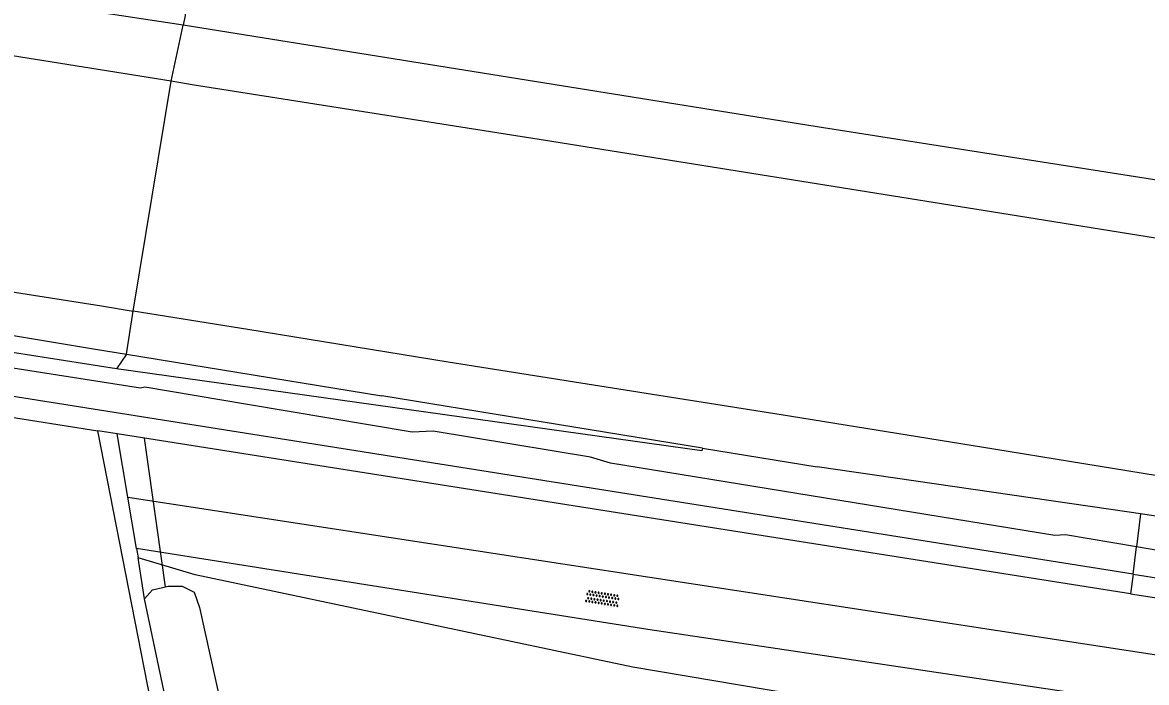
# Model space of a CAD drawing. Extents: x 132994 to 136000, y 393499 to 395512.
# Drawn here: x 133811.3 to 133882.5, y 394136.1 to 394177.9 of the extents above; entities that cross this region are included whole.
import ezdxf

# ---------------------------------------------------------------- set-up
doc = ezdxf.new("R2010")
doc.units = 0
for name, color, linetype in [('gg-afsc-draadraster', 7, 'Continuous'), ('gg-afsc-erfafscheiding', 7, 'Continuous'), ('gg-afsc-lijn draadraster', 7, 'Continuous'), ('gg-knt-BGT kruinlijn', 7, 'Continuous'), ('gg-knt-verharding', 7, 'Continuous'), ('gg-kntw-bovenkant insteek waterloop', 7, 'Continuous'), ('gg-kwrk-duiker nz buis', 7, 'Continuous'), ('gt-grn-vlakafsluiter', 7, 'Continuous'), ('gt-symb-overige verharding', 7, 'Continuous'), ('gx-grn-maaiveld', 7, 'Continuous')]:
    doc.layers.add(name, color=color, linetype=linetype)

# ---------------------------------------------------------------- blocks, each defined once
blk = doc.blocks.new('gt0-OVH')
at = {"layer": 'gt-symb-overige verharding'}
for points in [[(-0.972, 0.298), (-0.967, 0.308), (-0.965, 0.319), (-0.966, 0.33), (-0.971, 0.34), (-0.978, 0.348), (-0.988, 0.353), (-0.999, 0.355), (-1.01, 0.354), (-1.02, 0.349), (-1.028, 0.342), (-1.033, 0.332), (-1.035, 0.321), (-1.034, 0.31), (-1.029, 0.3), (-1.022, 0.292), (-1.012, 0.287), (-1.001, 0.285), (-0.99, 0.286), (-0.98, 0.291)], [(-0.872, 0.106), (-0.867, 0.116), (-0.865, 0.126), (-0.866, 0.137), (-0.871, 0.147), (-0.878, 0.156), (-0.888, 0.161), (-0.899, 0.163), (-0.91, 0.162), (-0.92, 0.157), (-0.928, 0.15), (-0.933, 0.14), (-0.935, 0.129), (-0.934, 0.118), (-0.929, 0.108), (-0.922, 0.1), (-0.912, 0.095), (-0.901, 0.092), (-0.89, 0.094), (-0.88, 0.098)], [(-0.772, 0.298), (-0.767, 0.308), (-0.765, 0.319), (-0.766, 0.33), (-0.771, 0.34), (-0.778, 0.348), (-0.788, 0.353), (-0.799, 0.355), (-0.81, 0.354), (-0.82, 0.349), (-0.828, 0.342), (-0.833, 0.332), (-0.835, 0.321), (-0.834, 0.31), (-0.829, 0.3), (-0.822, 0.292), (-0.812, 0.287), (-0.801, 0.285), (-0.79, 0.286), (-0.78, 0.291)], [(-0.672, 0.106), (-0.667, 0.116), (-0.665, 0.126), (-0.666, 0.137), (-0.671, 0.147), (-0.678, 0.156), (-0.688, 0.161), (-0.699, 0.163), (-0.71, 0.162), (-0.72, 0.157), (-0.728, 0.15), (-0.733, 0.14), (-0.735, 0.129), (-0.734, 0.118), (-0.729, 0.108), (-0.722, 0.1), (-0.712, 0.095), (-0.701, 0.092), (-0.69, 0.094), (-0.68, 0.098)], [(-0.572, 0.298), (-0.567, 0.308), (-0.565, 0.319), (-0.566, 0.33), (-0.571, 0.34), (-0.578, 0.348), (-0.588, 0.353), (-0.599, 0.355), (-0.61, 0.354), (-0.62, 0.349), (-0.628, 0.342), (-0.633, 0.332), (-0.635, 0.321), (-0.634, 0.31), (-0.629, 0.3), (-0.622, 0.292), (-0.612, 0.287), (-0.601, 0.285), (-0.59, 0.286), (-0.58, 0.291)], [(-0.472, 0.106), (-0.467, 0.116), (-0.465, 0.126), (-0.466, 0.137), (-0.471, 0.147), (-0.478, 0.156), (-0.488, 0.161), (-0.499, 0.163), (-0.51, 0.162), (-0.52, 0.157), (-0.528, 0.15), (-0.533, 0.14), (-0.535, 0.129), (-0.534, 0.118), (-0.529, 0.108), (-0.522, 0.1), (-0.512, 0.095), (-0.501, 0.092), (-0.49, 0.094), (-0.48, 0.098)], [(-0.372, 0.298), (-0.367, 0.308), (-0.365, 0.319), (-0.366, 0.33), (-0.371, 0.34), (-0.378, 0.348), (-0.388, 0.353), (-0.399, 0.355), (-0.41, 0.354), (-0.42, 0.349), (-0.428, 0.342), (-0.433, 0.332), (-0.435, 0.321), (-0.434, 0.31), (-0.429, 0.3), (-0.422, 0.292), (-0.412, 0.287), (-0.401, 0.285), (-0.39, 0.286), (-0.38, 0.291)], [(-0.272, 0.106), (-0.267, 0.116), (-0.265, 0.126), (-0.266, 0.137), (-0.271, 0.147), (-0.278, 0.156), (-0.288, 0.161), (-0.299, 0.163), (-0.31, 0.162), (-0.32, 0.157), (-0.328, 0.15), (-0.333, 0.14), (-0.335, 0.129), (-0.334, 0.118), (-0.329, 0.108), (-0.322, 0.1), (-0.312, 0.095), (-0.301, 0.092), (-0.29, 0.094), (-0.28, 0.098)], [(-0.172, 0.298), (-0.167, 0.308), (-0.165, 0.319), (-0.166, 0.33), (-0.171, 0.34), (-0.178, 0.348), (-0.188, 0.353), (-0.199, 0.355), (-0.21, 0.354), (-0.22, 0.349), (-0.228, 0.342), (-0.233, 0.332), (-0.235, 0.321), (-0.234, 0.31), (-0.229, 0.3), (-0.222, 0.292), (-0.212, 0.287), (-0.201, 0.285), (-0.19, 0.286), (-0.18, 0.291)], [(-0.072, 0.106), (-0.067, 0.116), (-0.065, 0.126), (-0.066, 0.137), (-0.071, 0.147), (-0.078, 0.156), (-0.088, 0.161), (-0.099, 0.163), (-0.11, 0.162), (-0.12, 0.157), (-0.128, 0.15), (-0.133, 0.14), (-0.135, 0.129), (-0.134, 0.118), (-0.129, 0.108), (-0.122, 0.1), (-0.112, 0.095), (-0.101, 0.092), (-0.09, 0.094), (-0.08, 0.098)], [(0.028, 0.298), (0.033, 0.308), (0.035, 0.319), (0.034, 0.33), (0.029, 0.34), (0.022, 0.348), (0.012, 0.353), (0.001, 0.355), (-0.01, 0.354), (-0.02, 0.349), (-0.028, 0.342), (-0.033, 0.332), (-0.035, 0.321), (-0.034, 0.31), (-0.029, 0.3), (-0.022, 0.292), (-0.012, 0.287), (-0.001, 0.285), (0.01, 0.286), (0.02, 0.291)], [(0.128, 0.106), (0.133, 0.116), (0.135, 0.126), (0.134, 0.137), (0.129, 0.147), (0.122, 0.156), (0.112, 0.161), (0.101, 0.163), (0.09, 0.162), (0.08, 0.157), (0.072, 0.15), (0.067, 0.14), (0.065, 0.129), (0.066, 0.118), (0.071, 0.108), (0.078, 0.1), (0.088, 0.095), (0.099, 0.092), (0.11, 0.094), (0.12, 0.098)], [(0.228, 0.298), (0.233, 0.308), (0.235, 0.319), (0.234, 0.33), (0.229, 0.34), (0.222, 0.348), (0.212, 0.353), (0.201, 0.355), (0.19, 0.354), (0.18, 0.349), (0.172, 0.342), (0.167, 0.332), (0.165, 0.321), (0.166, 0.31), (0.171, 0.3), (0.178, 0.292), (0.188, 0.287), (0.199, 0.285), (0.21, 0.286), (0.22, 0.291)], [(0.328, 0.106), (0.333, 0.116), (0.335, 0.126), (0.334, 0.137), (0.329, 0.147), (0.322, 0.156), (0.312, 0.161), (0.301, 0.163), (0.29, 0.162), (0.28, 0.157), (0.272, 0.15), (0.267, 0.14), (0.265, 0.129), (0.266, 0.118), (0.271, 0.108), (0.278, 0.1), (0.288, 0.095), (0.299, 0.092), (0.31, 0.094), (0.32, 0.098)], [(0.428, 0.298), (0.433, 0.308), (0.435, 0.319), (0.434, 0.33), (0.429, 0.34), (0.422, 0.348), (0.412, 0.353), (0.401, 0.355), (0.39, 0.354), (0.38, 0.349), (0.372, 0.342), (0.367, 0.332), (0.365, 0.321), (0.366, 0.31), (0.371, 0.3), (0.378, 0.292), (0.388, 0.287), (0.399, 0.285), (0.41, 0.286), (0.42, 0.291)], [(0.528, 0.106), (0.533, 0.116), (0.535, 0.126), (0.534, 0.137), (0.529, 0.147), (0.522, 0.156), (0.512, 0.161), (0.501, 0.163), (0.49, 0.162), (0.48, 0.157), (0.472, 0.15), (0.467, 0.14), (0.465, 0.129), (0.466, 0.118), (0.471, 0.108), (0.478, 0.1), (0.488, 0.095), (0.499, 0.092), (0.51, 0.094), (0.52, 0.098)], [(0.628, 0.298), (0.633, 0.308), (0.635, 0.319), (0.634, 0.33), (0.629, 0.34), (0.622, 0.348), (0.612, 0.353), (0.601, 0.355), (0.59, 0.354), (0.58, 0.349), (0.572, 0.342), (0.567, 0.332), (0.565, 0.321), (0.566, 0.31), (0.571, 0.3), (0.578, 0.292), (0.588, 0.287), (0.599, 0.285), (0.61, 0.286), (0.62, 0.291)], [(0.728, 0.106), (0.733, 0.116), (0.735, 0.126), (0.734, 0.137), (0.729, 0.147), (0.722, 0.156), (0.712, 0.161), (0.701, 0.163), (0.69, 0.162), (0.68, 0.157), (0.672, 0.15), (0.667, 0.14), (0.665, 0.129), (0.666, 0.118), (0.671, 0.108), (0.678, 0.1), (0.688, 0.095), (0.699, 0.092), (0.71, 0.094), (0.72, 0.098)], [(0.828, 0.298), (0.833, 0.308), (0.835, 0.319), (0.834, 0.33), (0.829, 0.34), (0.822, 0.348), (0.812, 0.353), (0.801, 0.355), (0.79, 0.354), (0.78, 0.349), (0.772, 0.342), (0.767, 0.332), (0.765, 0.321), (0.766, 0.31), (0.771, 0.3), (0.778, 0.292), (0.788, 0.287), (0.799, 0.285), (0.81, 0.286), (0.82, 0.291)], [(0.928, 0.106), (0.933, 0.116), (0.935, 0.126), (0.934, 0.137), (0.929, 0.147), (0.922, 0.156), (0.912, 0.161), (0.901, 0.163), (0.89, 0.162), (0.88, 0.157), (0.872, 0.15), (0.867, 0.14), (0.865, 0.129), (0.866, 0.118), (0.871, 0.108), (0.878, 0.1), (0.888, 0.095), (0.899, 0.092), (0.91, 0.094), (0.92, 0.098)], [(1.028, 0.298), (1.033, 0.308), (1.035, 0.319), (1.034, 0.33), (1.029, 0.34), (1.022, 0.348), (1.012, 0.353), (1.001, 0.355), (0.99, 0.354), (0.98, 0.349), (0.972, 0.342), (0.967, 0.332), (0.965, 0.321), (0.966, 0.31), (0.971, 0.3), (0.978, 0.292), (0.988, 0.287), (0.999, 0.285), (1.01, 0.286), (1.02, 0.291)], [(-0.972, -0.142), (-0.967, -0.132), (-0.965, -0.121), (-0.966, -0.11), (-0.971, -0.1), (-0.978, -0.092), (-0.988, -0.087), (-0.999, -0.085), (-1.01, -0.086), (-1.02, -0.091), (-1.028, -0.098), (-1.033, -0.108), (-1.035, -0.119), (-1.034, -0.13), (-1.029, -0.14), (-1.022, -0.148), (-1.012, -0.153), (-1.001, -0.155), (-0.99, -0.154), (-0.98, -0.149)], [(-0.872, -0.334), (-0.867, -0.324), (-0.865, -0.314), (-0.866, -0.303), (-0.871, -0.293), (-0.878, -0.284), (-0.888, -0.279), (-0.899, -0.277), (-0.91, -0.278), (-0.92, -0.283), (-0.928, -0.29), (-0.933, -0.3), (-0.935, -0.311), (-0.934, -0.322), (-0.929, -0.332), (-0.922, -0.34), (-0.912, -0.345), (-0.901, -0.348), (-0.89, -0.346), (-0.88, -0.342)], [(-0.772, -0.142), (-0.767, -0.132), (-0.765, -0.121), (-0.766, -0.11), (-0.771, -0.1), (-0.778, -0.092), (-0.788, -0.087), (-0.799, -0.085), (-0.81, -0.086), (-0.82, -0.091), (-0.828, -0.098), (-0.833, -0.108), (-0.835, -0.119), (-0.834, -0.13), (-0.829, -0.14), (-0.822, -0.148), (-0.812, -0.153), (-0.801, -0.155), (-0.79, -0.154), (-0.78, -0.149)], [(-0.672, -0.334), (-0.667, -0.324), (-0.665, -0.314), (-0.666, -0.303), (-0.671, -0.293), (-0.678, -0.284), (-0.688, -0.279), (-0.699, -0.277), (-0.71, -0.278), (-0.72, -0.283), (-0.728, -0.29), (-0.733, -0.3), (-0.735, -0.311), (-0.734, -0.322), (-0.729, -0.332), (-0.722, -0.34), (-0.712, -0.345), (-0.701, -0.348), (-0.69, -0.346), (-0.68, -0.342)], [(-0.572, -0.142), (-0.567, -0.132), (-0.565, -0.121), (-0.566, -0.11), (-0.571, -0.1), (-0.578, -0.092), (-0.588, -0.087), (-0.599, -0.085), (-0.61, -0.086), (-0.62, -0.091), (-0.628, -0.098), (-0.633, -0.108), (-0.635, -0.119), (-0.634, -0.13), (-0.629, -0.14), (-0.622, -0.148), (-0.612, -0.153), (-0.601, -0.155), (-0.59, -0.154), (-0.58, -0.149)], [(-0.472, -0.334), (-0.467, -0.324), (-0.465, -0.314), (-0.466, -0.303), (-0.471, -0.293), (-0.478, -0.284), (-0.488, -0.279), (-0.499, -0.277), (-0.51, -0.278), (-0.52, -0.283), (-0.528, -0.29), (-0.533, -0.3), (-0.535, -0.311), (-0.534, -0.322), (-0.529, -0.332), (-0.522, -0.34), (-0.512, -0.345), (-0.501, -0.348), (-0.49, -0.346), (-0.48, -0.342)], [(-0.372, -0.142), (-0.367, -0.132), (-0.365, -0.121), (-0.366, -0.11), (-0.371, -0.1), (-0.378, -0.092), (-0.388, -0.087), (-0.399, -0.085), (-0.41, -0.086), (-0.42, -0.091), (-0.428, -0.098), (-0.433, -0.108), (-0.435, -0.119), (-0.434, -0.13), (-0.429, -0.14), (-0.422, -0.148), (-0.412, -0.153), (-0.401, -0.155), (-0.39, -0.154), (-0.38, -0.149)], [(-0.272, -0.334), (-0.267, -0.324), (-0.265, -0.314), (-0.266, -0.303), (-0.271, -0.293), (-0.278, -0.284), (-0.288, -0.279), (-0.299, -0.277), (-0.31, -0.278), (-0.32, -0.283), (-0.328, -0.29), (-0.333, -0.3), (-0.335, -0.311), (-0.334, -0.322), (-0.329, -0.332), (-0.322, -0.34), (-0.312, -0.345), (-0.301, -0.348), (-0.29, -0.346), (-0.28, -0.342)], [(-0.172, -0.142), (-0.167, -0.132), (-0.165, -0.121), (-0.166, -0.11), (-0.171, -0.1), (-0.178, -0.092), (-0.188, -0.087), (-0.199, -0.085), (-0.21, -0.086), (-0.22, -0.091), (-0.228, -0.098), (-0.233, -0.108), (-0.235, -0.119), (-0.234, -0.13), (-0.229, -0.14), (-0.222, -0.148), (-0.212, -0.153), (-0.201, -0.155), (-0.19, -0.154), (-0.18, -0.149)], [(-0.072, -0.334), (-0.067, -0.324), (-0.065, -0.314), (-0.066, -0.303), (-0.071, -0.293), (-0.078, -0.284), (-0.088, -0.279), (-0.099, -0.277), (-0.11, -0.278), (-0.12, -0.283), (-0.128, -0.29), (-0.133, -0.3), (-0.135, -0.311), (-0.134, -0.322), (-0.129, -0.332), (-0.122, -0.34), (-0.112, -0.345), (-0.101, -0.348), (-0.09, -0.346), (-0.08, -0.342)], [(0.028, -0.142), (0.033, -0.132), (0.035, -0.121), (0.034, -0.11), (0.029, -0.1), (0.022, -0.092), (0.012, -0.087), (0.001, -0.085), (-0.01, -0.086), (-0.02, -0.091), (-0.028, -0.098), (-0.033, -0.108), (-0.035, -0.119), (-0.034, -0.13), (-0.029, -0.14), (-0.022, -0.148), (-0.012, -0.153), (-0.001, -0.155), (0.01, -0.154), (0.02, -0.149)], [(0.128, -0.334), (0.133, -0.324), (0.135, -0.314), (0.134, -0.303), (0.129, -0.293), (0.122, -0.284), (0.112, -0.279), (0.101, -0.277), (0.09, -0.278), (0.08, -0.283), (0.072, -0.29), (0.067, -0.3), (0.065, -0.311), (0.066, -0.322), (0.071, -0.332), (0.078, -0.34), (0.088, -0.345), (0.099, -0.348), (0.11, -0.346), (0.12, -0.342)], [(0.228, -0.142), (0.233, -0.132), (0.235, -0.121), (0.234, -0.11), (0.229, -0.1), (0.222, -0.092), (0.212, -0.087), (0.201, -0.085), (0.19, -0.086), (0.18, -0.091), (0.172, -0.098), (0.167, -0.108), (0.165, -0.119), (0.166, -0.13), (0.171, -0.14), (0.178, -0.148), (0.188, -0.153), (0.199, -0.155), (0.21, -0.154), (0.22, -0.149)], [(0.328, -0.334), (0.333, -0.324), (0.335, -0.314), (0.334, -0.303), (0.329, -0.293), (0.322, -0.284), (0.312, -0.279), (0.301, -0.277), (0.29, -0.278), (0.28, -0.283), (0.272, -0.29), (0.267, -0.3), (0.265, -0.311), (0.266, -0.322), (0.271, -0.332), (0.278, -0.34), (0.288, -0.345), (0.299, -0.348), (0.31, -0.346), (0.32, -0.342)], [(0.428, -0.142), (0.433, -0.132), (0.435, -0.121), (0.434, -0.11), (0.429, -0.1), (0.422, -0.092), (0.412, -0.087), (0.401, -0.085), (0.39, -0.086), (0.38, -0.091), (0.372, -0.098), (0.367, -0.108), (0.365, -0.119), (0.366, -0.13), (0.371, -0.14), (0.378, -0.148), (0.388, -0.153), (0.399, -0.155), (0.41, -0.154), (0.42, -0.149)], [(0.528, -0.334), (0.533, -0.324), (0.535, -0.314), (0.534, -0.303), (0.529, -0.293), (0.522, -0.284), (0.512, -0.279), (0.501, -0.277), (0.49, -0.278), (0.48, -0.283), (0.472, -0.29), (0.467, -0.3), (0.465, -0.311), (0.466, -0.322), (0.471, -0.332), (0.478, -0.34), (0.488, -0.345), (0.499, -0.348), (0.51, -0.346), (0.52, -0.342)], [(0.628, -0.142), (0.633, -0.132), (0.635, -0.121), (0.634, -0.11), (0.629, -0.1), (0.622, -0.092), (0.612, -0.087), (0.601, -0.085), (0.59, -0.086), (0.58, -0.091), (0.572, -0.098), (0.567, -0.108), (0.565, -0.119), (0.566, -0.13), (0.571, -0.14), (0.578, -0.148), (0.588, -0.153), (0.599, -0.155), (0.61, -0.154), (0.62, -0.149)], [(0.728, -0.334), (0.733, -0.324), (0.735, -0.314), (0.734, -0.303), (0.729, -0.293), (0.722, -0.284), (0.712, -0.279), (0.701, -0.277), (0.69, -0.278), (0.68, -0.283), (0.672, -0.29), (0.667, -0.3), (0.665, -0.311), (0.666, -0.322), (0.671, -0.332), (0.678, -0.34), (0.688, -0.345), (0.699, -0.348), (0.71, -0.346), (0.72, -0.342)], [(0.828, -0.142), (0.833, -0.132), (0.835, -0.121), (0.834, -0.11), (0.829, -0.1), (0.822, -0.092), (0.812, -0.087), (0.801, -0.085), (0.79, -0.086), (0.78, -0.091), (0.772, -0.098), (0.767, -0.108), (0.765, -0.119), (0.766, -0.13), (0.771, -0.14), (0.778, -0.148), (0.788, -0.153), (0.799, -0.155), (0.81, -0.154), (0.82, -0.149)], [(0.928, -0.334), (0.933, -0.324), (0.935, -0.314), (0.934, -0.303), (0.929, -0.293), (0.922, -0.284), (0.912, -0.279), (0.901, -0.277), (0.89, -0.278), (0.88, -0.283), (0.872, -0.29), (0.867, -0.3), (0.865, -0.311), (0.866, -0.322), (0.871, -0.332), (0.878, -0.34), (0.888, -0.345), (0.899, -0.348), (0.91, -0.346), (0.92, -0.342)], [(1.028, -0.142), (1.033, -0.132), (1.035, -0.121), (1.034, -0.11), (1.029, -0.1), (1.022, -0.092), (1.012, -0.087), (1.001, -0.085), (0.99, -0.086), (0.98, -0.091), (0.972, -0.098), (0.967, -0.108), (0.965, -0.119), (0.966, -0.13), (0.971, -0.14), (0.978, -0.148), (0.988, -0.153), (0.999, -0.155), (1.01, -0.154), (1.02, -0.149)]]:
    blk.add_lwpolyline(points, close=True, dxfattribs=at)

msp = doc.modelspace()

# ---------------------------------------------------------------- linework, layer by layer
at = {"layer": 'gg-afsc-draadraster'}
msp.add_line((133819.062, 394141.41), (133818.664, 394144.005), dxfattribs=at)
at = {"layer": 'gg-afsc-erfafscheiding'}
msp.add_lwpolyline([(133881.231, 394129.101), (133880.777, 394131.883), (133850.004, 394137.073), (133822.274, 394142.924), (133818.664, 394144.005)], dxfattribs=at)
at = {"layer": 'gg-afsc-lijn draadraster'}
msp.add_line((133819.062, 394141.41), (133818.664, 394144.005), dxfattribs=at)
at = {"layer": 'gg-knt-BGT kruinlijn'}
for p, q in [((133795.932, 394160.555), (133815.972, 394157.232)), ((133815.972, 394157.232), (133817.931, 394156.904)), ((133817.931, 394156.904), (133834.1, 394154.279)), ((133854.409, 394150.954), (133834.1, 394154.279))]:
    msp.add_line(p, q, dxfattribs=at)
at = {"layer": 'gg-knt-verharding'}
for p, q in [((133818.02, 394147.85), (133891.893, 394136.51)), ((133818.572, 394144.601), (133818.02, 394147.85))]:
    msp.add_line(p, q, dxfattribs=at)
msp.add_lwpolyline([(133881.382, 394134.92), (133850.952, 394139.471), (133818.572, 394144.601)], dxfattribs=at)
at = {"layer": 'gg-kntw-bovenkant insteek waterloop'}
msp.add_line((133817.337, 394151.871), (133816.127, 394152.062), dxfattribs=at)
for points in [[(133819.062, 394141.41), (133819.588, 394141.98), (133820.569, 394142.216), (133821.46, 394142.201), (133822.216, 394141.835), (133822.551, 394140.858), (133826.57, 394122.661), (133830.922, 394099.728), (133833.317, 394087.701), (133834.495, 394081.562), (133835.077, 394080.595), (133836.42, 394080.4), (133855.908, 394080.461), (133871.776, 394080.78), (133887.47, 394081.291)], [(133829.847, 394089.786), (133828.228, 394097.745), (133825.21, 394113.063), (133821.61, 394129.395), (133819.062, 394141.41)]]:
    msp.add_lwpolyline(points, dxfattribs=at)
at = {"layer": 'gg-kwrk-duiker nz buis'}
msp.add_line((133820.409, 394142.178), (133819.069, 394151.597), dxfattribs=at)
at = {"layer": 'gt-grn-vlakafsluiter'}
for p, q in [((133818.02, 394147.85), (133817.337, 394151.871)), ((133818.572, 394144.601), (133818.664, 394144.005))]:
    msp.add_line(p, q, dxfattribs=at)
at = {"layer": 'gx-grn-maaiveld'}
for p, q in [((133820.751, 394174.205), (133821.517, 394177.769)), ((133818.361, 394159.644), (133820.751, 394174.205)), ((133817.309, 394155.99), (133749.665, 394166.556)), ((133817.931, 394156.904), (133818.361, 394159.644)), ((133817.931, 394156.904), (133817.309, 394155.99)), ((133881.513, 394141.735), (133817.337, 394151.871)), ((133854.409, 394150.954), (133861.663, 394149.767)), ((133882.149, 394146.79), (133881.885, 394144.694)), ((133881.67, 394142.979), (133881.885, 394144.694)), ((133881.67, 394142.979), (133881.513, 394141.735)), ((133881.513, 394141.735), (133898.511, 394139.051))]:
    msp.add_line(p, q, dxfattribs=at)
for points in [[(133821.517, 394177.769), (133811.198, 394179.322), (133764.67, 394186.848), (133719.01, 394194.184), (133678.072, 394200.776), (133635.292, 394207.596), (133596.382, 394213.845), (133549.439, 394221.367), (133508.469, 394227.943), (133477.263, 394233.067)], [(133823.674, 394192.411), (133823.019, 394189.053), (133822.485, 394185.493), (133821.993, 394181.962), (133821.64, 394178.365), (133821.517, 394177.769)], [(133820.751, 394174.205), (133801.05, 394177.37), (133774.69, 394181.6), (133755.8, 394184.61), (133736.37, 394187.906)], [(133915.157, 394162.844), (133894.196, 394166.211), (133861.663, 394171.308), (133821.517, 394177.769)], [(133914.651, 394159.097), (133903.98, 394160.9), (133873.23, 394165.84), (133844.46, 394170.46), (133822.09, 394173.99), (133820.751, 394174.205)], [(133734.23, 394173.03), (133748.263, 394170.768), (133762.21, 394168.594), (133774.13, 394166.69), (133788.133, 394164.493), (133802.216, 394162.2), (133816.357, 394159.969), (133818.361, 394159.644)], [(133881.885, 394144.694), (133877.394, 394145.453), (133876.707, 394145.414), (133848.58, 394150.007), (133847.319, 394150.389), (133837.349, 394152.032), (133836.02, 394151.966), (133825.601, 394153.723), (133819.099, 394154.82), (133818.82, 394154.756), (133791.728, 394158.994), (133789.623, 394159.44), (133772.719, 394162.258), (133769.159, 394162.619), (133758.779, 394164.041), (133750.612, 394165.447), (133749.566, 394165.666)], [(133881.67, 394142.979), (133808.754, 394154.546), (133749.399, 394164.16)], [(133750.514, 394162.799), (133805.432, 394153.751), (133816.127, 394152.062)], [(133919.309, 394143.412), (133919.156, 394143.436), (133918.967, 394143.466), (133918.565, 394143.531), (133907.264, 394145.344), (133896.655, 394147.029), (133885.032, 394148.916), (133872.065, 394151.018), (133859.394, 394153.058), (133847.511, 394154.942), (133838.306, 394156.399), (133825.615, 394158.468), (133818.361, 394159.644)], [(133854.409, 394150.954), (133854.36, 394150.792), (133817.309, 394155.99)], [(133770.876, 394067.571), (133772.066, 394062.169), (133780.629, 394064.634), (133787.931, 394066.856), (133797.615, 394069.396), (133802.219, 394071.778), (133813.649, 394075.746), (133827.302, 394078.921), (133830.291, 394079.565), (133816.127, 394152.062)], [(133882.149, 394146.79), (133881.425, 394146.9), (133861.663, 394149.767)], [(133899.544, 394143.52), (133899.404, 394143.882), (133898.696, 394144.192), (133893.984, 394144.998), (133882.149, 394146.79)], [(133881.67, 394142.979), (133897.183, 394140.518), (133897.668, 394140.736), (133897.865, 394141.413), (133897.907, 394141.811), (133897.738, 394142.039), (133897.523, 394142.324), (133889.939, 394143.713), (133888.406, 394143.591), (133881.885, 394144.694)]]:
    msp.add_lwpolyline(points, dxfattribs=at)

# ---------------------------------------------------------------- block references
at = {"layer": 'gt-symb-overige verharding', "rotation": 171.02737338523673}
msp.add_blockref('gt0-OVH', (133848.075, 394141.434), dxfattribs=at)

doc.saveas('drawing.dxf')
